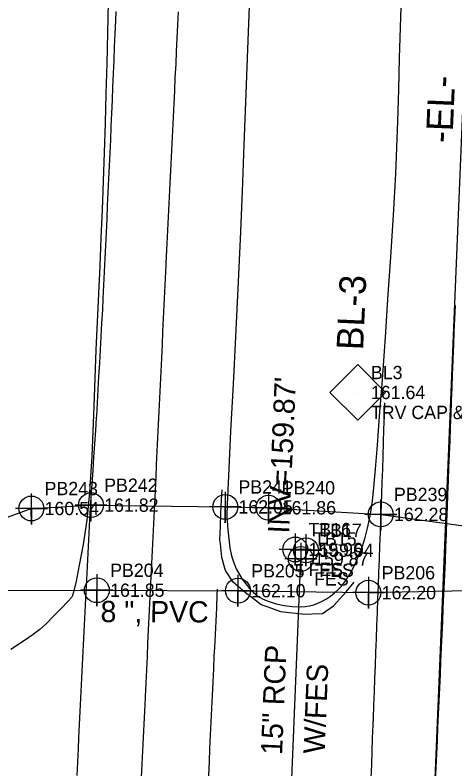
# Model space of a CAD drawing. Extents: x 2262665 to 2270527, y 505476 to 514960.
# Drawn here: x 2266296.3 to 2266379, y 511668.5 to 511810.3 of the extents above; entities that cross this region are included whole.
import ezdxf

# ---------------------------------------------------------------- set-up
doc = ezdxf.new("R2010")
doc.units = 0
for name, color, linetype in [('CTL Secondary Horizontal and Vertical CELL', 7, 'Continuous'), ('CTL Secondary Horizontal and Vertical Cogo Comment', 7, 'Continuous'), ('CTL Secondary Horizontal and Vertical Cogo Elevation', 7, 'Continuous'), ('CTL Secondary Horizontal and Vertical Cogo Number', 7, 'Continuous'), ('CTL Secondary Horizontal and Vertical Text', 7, 'Continuous'), ('Exist Horizontal Alignment', 7, 'Continuous'), ('Exist Horizontal Alignment Direction Label', 7, 'Continuous'), ('Exist Roads EOP', 7, 'Continuous'), ('Exist Roads EOT', 7, 'Continuous'), ('Exist Structure Minor Paved Ditch or Gutter Cogo Comment', 7, 'Continuous'), ('Exist Structure Minor Paved Ditch or Gutter Cogo Elevation', 7, 'Continuous'), ('Exist Structure Minor Paved Ditch or Gutter Cogo Number', 7, 'Continuous'), ('Exist Structure Minor Paved Ditch or Gutter Cogo Point CELL', 7, 'Continuous'), ('Exist Structure Minor Pipes RCP 15 Inch', 7, 'Continuous'), ('Exist Structure Minor Pipes RCP 15 Inch Cogo Comment', 7, 'Continuous'), ('Exist Structure Minor Pipes RCP 15 Inch Cogo Elevation', 7, 'Continuous'), ('Exist Structure Minor Pipes RCP 15 Inch Cogo Number', 7, 'Continuous'), ('Exist Structure Minor Pipes RCP 15 Inch Cogo Point CELL', 7, 'Continuous'), ('Exist Structure Minor Pipes RCP 15 Inch Invert', 7, 'Continuous'), ('Exist Structure Minor Pipes RCP 15 Inch Text', 7, 'Continuous'), ('Exist Utilities Telephone UG Conduit SUE LOS B', 7, 'Continuous'), ('Exist Utilities Telephone UG Conduit SUE LOS B Cogo Elevation', 7, 'Continuous'), ('Exist Utilities Telephone UG Conduit SUE LOS B Cogo Number', 7, 'Continuous'), ('Exist Utilities Telephone UG Conduit SUE LOS B Cogo Point CELL', 7, 'Continuous'), ('Exist Utilities Water UG Line SUE LOS B', 7, 'Continuous'), ('Exist Utilities Water UG Line SUE LOS B Cogo Elevation', 7, 'Continuous'), ('Exist Utilities Water UG Line SUE LOS B Cogo Number', 7, 'Continuous'), ('Exist Utilities Water UG Line SUE LOS B Cogo Point CELL', 7, 'Continuous'), ('Exist Utilities Water UG Line SUE LOS B Text', 7, 'Continuous')]:
    doc.layers.add(name, color=color, linetype=linetype)

msp = doc.modelspace()

# ---------------------------------------------------------------- linework, layer by layer
at = {"layer": 'CTL Secondary Horizontal and Vertical CELL'}
msp.add_line((2266360.73, 511739.35), (2266360.73, 511739.35), dxfattribs=at)
msp.add_lwpolyline([(2266355.51, 511739.37), (2266360.75, 511744.61), (2266366, 511739.36), (2266360.76, 511734.12)], close=True, dxfattribs=at)
at = {"layer": 'Exist Horizontal Alignment'}
msp.add_line((2266320.5, 510340.11), (2266385.32, 511909.14), dxfattribs=at)
at = {"layer": 'Exist Roads EOP'}
for points in [[(2266340.47, 511815.18), (2266340.09, 511805.54), (2266339.71, 511795.61), (2266339.34, 511785.95), (2266339, 511777.17), (2266338.63, 511768.18), (2266338.22, 511758.89), (2266337.78, 511749.79), (2266337.3, 511740.94), (2266336.84, 511732.08), (2266336.43, 511723.64), (2266336.2, 511718.36), (2266336.16, 511716.13), (2266336.33, 511713.5), (2266336.72, 511710.13), (2266337.03, 511708.63), (2266337.42, 511707.32), (2266337.89, 511706.21), (2266339.02, 511704.26), (2266340.39, 511702.48), (2266341.15, 511701.7), (2266341.96, 511701.05), (2266342.82, 511700.53), (2266343.71, 511700.15), (2266345.44, 511699.61), (2266346.94, 511699.28), (2266348.4, 511699.1), (2266350.01, 511699.06), (2266350.85, 511699.1), (2266351.67, 511699.23), (2266352.48, 511699.44), (2266353.28, 511699.72), (2266354.07, 511700.09), (2266354.85, 511700.53), (2266355.61, 511701.05), (2266356.37, 511701.65), (2266357.09, 511702.3), (2266357.75, 511702.98), (2266358.34, 511703.71), (2266359.33, 511705.27), (2266360.21, 511706.96), (2266360.98, 511708.75), (2266361.63, 511710.45), (2266362.17, 511712.1), (2266362.68, 511714.1), (2266363.15, 511716.47), (2266363.52, 511718.9), (2266363.8, 511721.47), (2266364.1, 511724.95), (2266364.46, 511729.47), (2266364.88, 511734.9), (2266365.34, 511740.97), (2266365.71, 511746.19), (2266366.02, 511750.7), (2266366.44, 511756.9), (2266367, 511764.86), (2266367.5, 511772.69), (2266367.94, 511780.45), (2266368.31, 511790.4), (2266368.47, 511796.34), (2266368.62, 511802.24), (2266368.9, 511811.84)], [(2266313.82, 511812.71), (2266313.68, 511806.97), (2266313.55, 511801.25), (2266313.4, 511795.58), (2266313.24, 511790), (2266313.07, 511784.5), (2266312.88, 511779.09), (2266312.67, 511773.73), (2266312.45, 511768.41), (2266312.23, 511763.13), (2266311.99, 511757.88), (2266311.75, 511752.63), (2266311.52, 511747.36), (2266311.31, 511742.06), (2266311.12, 511736.74), (2266310.72, 511727.35), (2266310.3, 511720.54), (2266309.78, 511715.33), (2266309.08, 511710.73), (2266308.36, 511706.86), (2266307.77, 511703.83), (2266307.3, 511701.77), (2266307.1, 511701.14), (2266306.91, 511700.79), (2266306.25, 511700.05), (2266304.98, 511698.71), (2266303.48, 511697.19), (2266302.18, 511695.9), (2266300.95, 511694.8), (2266299.72, 511693.83), (2266298.06, 511692.68), (2266295.52, 511691.03)]]:
    msp.add_lwpolyline(points, dxfattribs=at)
at = {"layer": 'Exist Roads EOT'}
for points in [[(2266308, 511667.3), (2266308.12, 511669.8), (2266308.23, 511672.3), (2266308.32, 511674.38), (2266308.44, 511676.88), (2266308.56, 511679.37), (2266308.69, 511681.87), (2266308.81, 511684.37), (2266308.93, 511686.86), (2266309.05, 511689.36), (2266309.17, 511691.86), (2266309.29, 511694.36), (2266309.42, 511696.85), (2266309.54, 511699.35), (2266309.66, 511701.85), (2266309.77, 511704.13), (2266309.9, 511706.63), (2266310.04, 511709.13), (2266310.17, 511711.62), (2266310.31, 511714.12), (2266310.44, 511716.62), (2266310.47, 511717.21), (2266310.64, 511719.7), (2266310.81, 511722.19), (2266310.97, 511724.69), (2266311.14, 511727.18), (2266311.3, 511729.68), (2266311.47, 511732.17), (2266311.64, 511734.67), (2266311.65, 511734.9), (2266311.79, 511737.4), (2266311.93, 511739.9), (2266312.08, 511742.39), (2266312.22, 511744.89), (2266312.36, 511747.38), (2266312.5, 511749.88), (2266312.64, 511752.38), (2266312.78, 511754.87), (2266312.9, 511757.03), (2266313.02, 511759.53), (2266313.14, 511762.03), (2266313.25, 511764.52), (2266313.37, 511767.02), (2266313.48, 511769.52), (2266313.6, 511772.02), (2266313.71, 511774.51), (2266313.83, 511777.01), (2266313.94, 511779.51), (2266314.06, 511782), (2266314.17, 511784.36), (2266314.28, 511786.86), (2266314.38, 511789.36), (2266314.49, 511791.85), (2266314.6, 511794.35), (2266314.7, 511796.85), (2266314.81, 511799.35), (2266314.92, 511801.84), (2266315.02, 511804.34), (2266315.13, 511806.84), (2266315.24, 511809.34), (2266315.31, 511810.99)], [(2266320.08, 511666.95), (2266320.2, 511669.45), (2266320.32, 511671.94), (2266320.44, 511674.44), (2266320.56, 511676.94), (2266320.68, 511679.43), (2266320.81, 511681.93), (2266320.82, 511682.19), (2266320.94, 511684.68), (2266321.06, 511687.18), (2266321.18, 511689.68), (2266321.3, 511692.17), (2266321.42, 511694.67), (2266321.54, 511697.17), (2266321.66, 511699.66), (2266321.78, 511702.16), (2266321.91, 511704.66), (2266322.03, 511707.16), (2266322.15, 511709.65), (2266322.27, 511712.15), (2266322.39, 511714.65), (2266322.51, 511717.14), (2266322.63, 511719.64), (2266322.75, 511722.14), (2266322.81, 511723.32), (2266322.93, 511725.82), (2266323.05, 511728.31), (2266323.17, 511730.81), (2266323.28, 511733.31), (2266323.4, 511735.8), (2266323.52, 511738.3), (2266323.64, 511740.8), (2266323.76, 511743.3), (2266323.88, 511745.79), (2266324, 511748.29), (2266324.11, 511750.79), (2266324.23, 511753.28), (2266324.35, 511755.78), (2266324.47, 511758.28), (2266324.59, 511760.78), (2266324.71, 511763.27), (2266324.72, 511763.65), (2266324.85, 511766.14), (2266324.97, 511768.64), (2266325.09, 511771.14), (2266325.22, 511773.63), (2266325.34, 511776.13), (2266325.46, 511778.63), (2266325.58, 511781.12), (2266325.71, 511783.62), (2266325.83, 511786.12), (2266325.95, 511788.62), (2266326.08, 511791.11), (2266326.2, 511793.61), (2266326.32, 511796.11), (2266326.44, 511798.6), (2266326.57, 511801.1), (2266326.68, 511803.46), (2266326.79, 511805.96), (2266326.9, 511808.46), (2266327.01, 511810.96)], [(2266379.06, 511755.73), (2266378.96, 511753.23), (2266378.86, 511750.73), (2266378.75, 511748.24), (2266378.65, 511745.74), (2266378.63, 511745.23), (2266378.53, 511742.74), (2266378.44, 511740.24), (2266378.34, 511737.74), (2266378.24, 511735.24), (2266378.15, 511732.74), (2266378.05, 511730.24), (2266377.95, 511727.75), (2266377.86, 511725.25), (2266377.76, 511722.75), (2266377.66, 511720.25), (2266377.57, 511717.75), (2266377.47, 511715.26), (2266377.38, 511712.76), (2266377.28, 511710.26), (2266377.18, 511707.76), (2266377.12, 511706.28), (2266377.01, 511703.79), (2266376.9, 511701.29), (2266376.79, 511698.79), (2266376.68, 511696.29), (2266376.57, 511693.8), (2266376.46, 511691.3), (2266376.35, 511688.8), (2266376.24, 511686.3), (2266376.12, 511683.81), (2266376.01, 511681.31), (2266375.9, 511678.81), (2266375.79, 511676.31), (2266375.68, 511673.82), (2266375.57, 511671.32), (2266375.46, 511668.82), (2266375.35, 511666.32)], [(2266365.78, 511737.42), (2266365.7, 511734.92), (2266365.63, 511732.42), (2266365.55, 511729.92), (2266365.47, 511727.42), (2266365.39, 511724.92), (2266365.31, 511722.42), (2266365.25, 511720.51), (2266365.16, 511718.01), (2266365.06, 511715.51), (2266364.97, 511713.01), (2266364.87, 511710.51), (2266364.78, 511708.02), (2266364.68, 511705.52), (2266364.59, 511703.02), (2266364.49, 511700.52), (2266364.4, 511698.02), (2266364.3, 511695.52), (2266364.21, 511693.03), (2266364.11, 511690.53), (2266364.02, 511688.03), (2266363.92, 511685.53), (2266363.83, 511683.03), (2266363.73, 511680.54), (2266363.64, 511678.04), (2266363.59, 511676.85), (2266363.5, 511674.36), (2266363.41, 511671.86), (2266363.32, 511669.36), (2266363.24, 511666.86)], [(2266350.31, 511697.65), (2266347.83, 511697.93), (2266346.27, 511698.1), (2266343.92, 511698.95), (2266342.56, 511699.44), (2266340.56, 511700.95), (2266339.62, 511701.65), (2266337.76, 511703.32), (2266337.33, 511703.7), (2266335.91, 511705.88), (2266335.22, 511708.28), (2266335.18, 511708.39), (2266334.91, 511710.88), (2266334.83, 511711.66), (2266334.92, 511714.16), (2266335.01, 511716.65), (2266335.14, 511719.14), (2266335.24, 511721.03)], [(2266350.31, 511697.65), (2266354.15, 511697.76), (2266356.18, 511699.25), (2266358.55, 511701.83), (2266360.09, 511703.7)], [(2266332.38, 511659.92), (2266332.49, 511662.42), (2266332.61, 511664.92), (2266332.73, 511667.41), (2266332.85, 511669.91), (2266332.96, 511672.41), (2266333.08, 511674.9), (2266333.2, 511677.4), (2266333.31, 511679.9), (2266333.43, 511682.4), (2266333.55, 511684.89), (2266333.67, 511687.39), (2266333.78, 511689.89), (2266333.85, 511691.33), (2266333.97, 511693.83), (2266334.1, 511696.32), (2266334.22, 511698.82), (2266334.34, 511701.32), (2266334.39, 511702.34)]]:
    msp.add_lwpolyline(points, dxfattribs=at)
at = {"layer": 'Exist Structure Minor Paved Ditch or Gutter Cogo Point CELL'}
for points in [[(2266348.99, 511712.82), (2266348.99, 511706.82), (2266348.99, 511709.82), (2266351.99, 511709.82), (2266345.99, 511709.82)], [(2266351.02, 511712.67), (2266351.02, 511706.67), (2266351.02, 511709.67), (2266354.02, 511709.67), (2266348.02, 511709.67)]]:
    msp.add_lwpolyline(points, dxfattribs=at)
for centre in [(2266348.99, 511709.82), (2266351.02, 511709.67)]:
    msp.add_circle(centre, 2.34, dxfattribs=at)
at = {"layer": 'Exist Structure Minor Pipes RCP 15 Inch'}
msp.add_line((2266347.74, 511651.65), (2266350.05, 511708.04), dxfattribs=at)
at = {"layer": 'Exist Structure Minor Pipes RCP 15 Inch Cogo Point CELL'}
msp.add_lwpolyline([(2266350.05, 511711.04), (2266350.05, 511705.04), (2266350.05, 511708.04), (2266353.05, 511708.04), (2266347.05, 511708.04)], dxfattribs=at)
msp.add_circle((2266350.05, 511708.04), 2.34, dxfattribs=at)
at = {"layer": 'Exist Utilities Telephone UG Conduit SUE LOS B'}
msp.add_lwpolyline([(2266260.67, 511703.19), (2266264.6, 511704.83), (2266283.63, 511711.81), (2266299.35, 511717.53), (2266310.56, 511718.16), (2266335.82, 511717.83), (2266343.95, 511717.67), (2266365.07, 511716.42), (2266389.44, 511713.1)], dxfattribs=at)
at = {"layer": 'Exist Utilities Telephone UG Conduit SUE LOS B Cogo Point CELL'}
for points in [[(2266310.55, 511720.97), (2266310.58, 511715.16), (2266310.56, 511718.16), (2266313.58, 511718.16), (2266307.58, 511718.16)], [(2266335.81, 511720.64), (2266335.84, 511714.83), (2266335.82, 511717.83), (2266338.84, 511717.83), (2266332.84, 511717.83)], [(2266299.34, 511720.34), (2266299.37, 511714.53), (2266299.35, 511717.53), (2266302.37, 511717.53), (2266296.37, 511717.53)], [(2266343.94, 511720.49), (2266343.97, 511714.67), (2266343.95, 511717.67), (2266346.97, 511717.67), (2266340.97, 511717.67)], [(2266365.06, 511719.24), (2266365.09, 511713.42), (2266365.07, 511716.42), (2266368.09, 511716.42), (2266362.09, 511716.42)]]:
    msp.add_lwpolyline(points, dxfattribs=at)
for centre in [(2266299.37, 511717.53), (2266310.58, 511718.16), (2266335.84, 511717.83), (2266343.97, 511717.67), (2266365.09, 511716.42)]:
    msp.add_circle(centre, 2.34, dxfattribs=at)
at = {"layer": 'Exist Utilities Water UG Line SUE LOS B'}
msp.add_lwpolyline([(2266260.57, 511702.02), (2266275.44, 511702.06), (2266311.68, 511702.16), (2266338.22, 511702.07), (2266362.76, 511701.7), (2266387.83, 511702.24), (2266407.73, 511701.26), (2266416.33, 511701.3)], dxfattribs=at)
at = {"layer": 'Exist Utilities Water UG Line SUE LOS B Cogo Point CELL'}
for points in [[(2266311.68, 511705.16), (2266311.68, 511699.16), (2266311.68, 511702.16), (2266314.68, 511702.16), (2266308.68, 511702.16)], [(2266338.22, 511705.07), (2266338.22, 511699.07), (2266338.22, 511702.07), (2266341.22, 511702.07), (2266335.22, 511702.07)], [(2266362.76, 511704.7), (2266362.76, 511698.7), (2266362.76, 511701.7), (2266365.76, 511701.7), (2266359.76, 511701.7)]]:
    msp.add_lwpolyline(points, dxfattribs=at)
for centre in [(2266311.68, 511702.16), (2266338.22, 511702.07), (2266362.76, 511701.7)]:
    msp.add_circle(centre, 2.34, dxfattribs=at)

# ---------------------------------------------------------------- texts
at = {"layer": 'CTL Secondary Horizontal and Vertical Cogo Comment'}
msp.add_text('TRV CAP & REBAR', height=2.5, dxfattribs=at).set_placement((2266363.23, 511734.35))
at = {"layer": 'CTL Secondary Horizontal and Vertical Cogo Elevation'}
msp.add_text('161.64', height=2.5, dxfattribs=at).set_placement((2266363.23, 511738.1))
at = {"layer": 'CTL Secondary Horizontal and Vertical Cogo Number'}
msp.add_text('BL3', height=2.5, dxfattribs=at).set_placement((2266363.23, 511741.85))
at = {"layer": 'CTL Secondary Horizontal and Vertical Text'}
msp.add_text('BL-3', height=5, rotation=87.4803, dxfattribs=at).set_placement((2266361.76, 511747.24))
at = {"layer": 'Exist Horizontal Alignment Direction Label'}
msp.add_text('-EL-', height=5, rotation=87.5983, dxfattribs=at).set_placement((2266378.56, 511786.2))
at = {"layer": 'Exist Structure Minor Paved Ditch or Gutter Cogo Comment'}
for p in [(2266351.49, 511704.82), (2266353.52, 511704.67)]:
    msp.add_text('FES', height=2.5, dxfattribs=at).set_placement(p)
at = {"layer": 'Exist Structure Minor Paved Ditch or Gutter Cogo Elevation'}
for s, p in [('159.96', (2266351.49, 511708.57)), ('159.94', (2266353.52, 511708.42))]:
    msp.add_text(s, height=2.5, dxfattribs=at).set_placement(p)
at = {"layer": 'Exist Structure Minor Paved Ditch or Gutter Cogo Number'}
for s, p in [('TB16', (2266351.49, 511712.32)), ('TB17', (2266353.52, 511712.17))]:
    msp.add_text(s, height=2.5, dxfattribs=at).set_placement(p)
at = {"layer": 'Exist Structure Minor Pipes RCP 15 Inch Cogo Comment'}
msp.add_text('FES', height=2.5, dxfattribs=at).set_placement((2266352.55, 511703.04))
at = {"layer": 'Exist Structure Minor Pipes RCP 15 Inch Cogo Elevation'}
msp.add_text('159.87', height=2.5, dxfattribs=at).set_placement((2266352.55, 511706.79))
at = {"layer": 'Exist Structure Minor Pipes RCP 15 Inch Cogo Number'}
msp.add_text('TB15', height=2.5, dxfattribs=at).set_placement((2266352.55, 511710.54))
at = {"layer": 'Exist Structure Minor Pipes RCP 15 Inch Invert'}
msp.add_text("INV=159.87'", height=4, rotation=87.4803, dxfattribs=at).set_placement((2266347.85, 511712.77))
at = {"layer": 'Exist Structure Minor Pipes RCP 15 Inch Text'}
for s, p in [('15" RCP ', (2266346.52, 511671.15)), ('W/FES', (2266354.53, 511671.33))]:
    msp.add_text(s, height=4, rotation=87.6493, dxfattribs=at).set_placement(p)
at = {"layer": 'Exist Utilities Telephone UG Conduit SUE LOS B Cogo Elevation'}
for s, p in [('161.82', (2266313.06, 511716.91)), ('160.54', (2266301.85, 511716.28)), ('162.05', (2266338.32, 511716.58)), ('161.86', (2266346.45, 511716.42)), ('162.28', (2266367.57, 511715.17))]:
    msp.add_text(s, height=2.5, dxfattribs=at).set_placement(p)
at = {"layer": 'Exist Utilities Telephone UG Conduit SUE LOS B Cogo Number'}
for s, p in [('PB243', (2266301.85, 511720.03)), ('PB242', (2266313.06, 511720.66)), ('PB241', (2266338.32, 511720.33)), ('PB240', (2266346.45, 511720.17)), ('PB239', (2266367.57, 511718.92))]:
    msp.add_text(s, height=2.5, dxfattribs=at).set_placement(p)
at = {"layer": 'Exist Utilities Water UG Line SUE LOS B Cogo Elevation'}
for s, p in [('161.85', (2266314.18, 511700.91)), ('162.10', (2266340.72, 511700.82)), ('162.20', (2266365.26, 511700.45))]:
    msp.add_text(s, height=2.5, dxfattribs=at).set_placement(p)
at = {"layer": 'Exist Utilities Water UG Line SUE LOS B Cogo Number'}
for s, p in [('PB204', (2266314.18, 511704.66)), ('PB205', (2266340.72, 511704.57)), ('PB206', (2266365.26, 511704.2))]:
    msp.add_text(s, height=2.5, dxfattribs=at).set_placement(p)
at = {"layer": 'Exist Utilities Water UG Line SUE LOS B Text'}
msp.add_text('8 ", PVC', height=4, rotation=359.7928, dxfattribs=at).set_placement((2266312.37, 511696.16))

doc.saveas('drawing.dxf')
